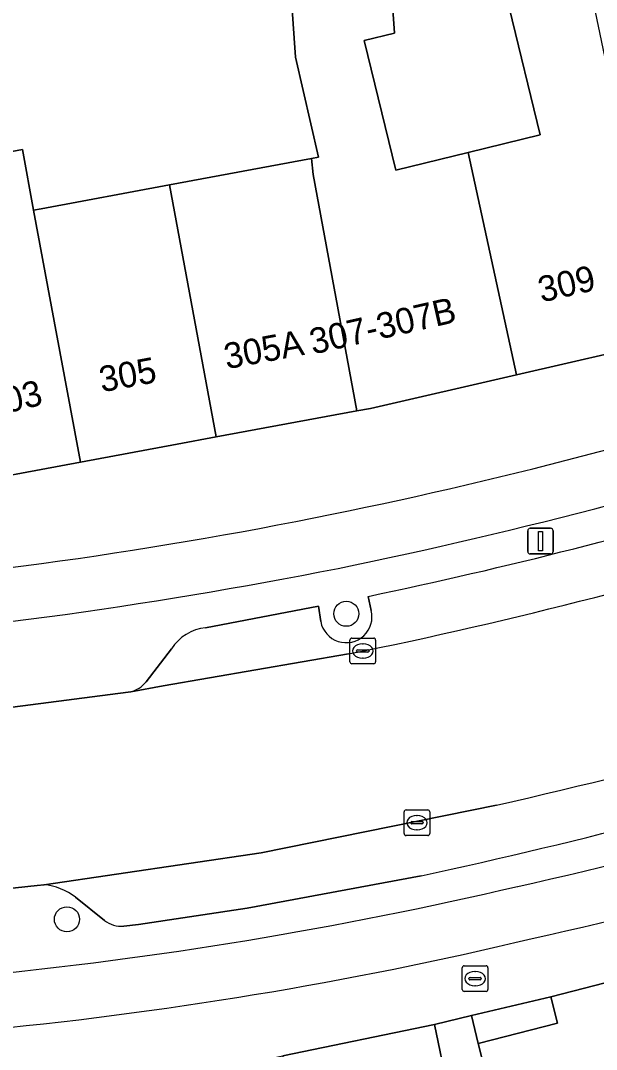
# Model space of a CAD drawing. Extents: x 163008 to 163854, y 382777 to 383982.
# Drawn here: x 163332.98 to 163355.44, y 383610.94 to 383651.06 of the extents above; entities that cross this region are included whole.
import ezdxf

# ---------------------------------------------------------------- set-up
doc = ezdxf.new("R2010")
doc.units = 0
for name, color, linetype in [('IMGEO_Berm_open', 7, 'Continuous'), ('IMGEO_Boom', 7, 'Continuous'), ('IMGEO_Brandkraan', 7, 'Continuous'), ('IMGEO_Erf', 7, 'Continuous'), ('IMGEO_Fietspad_open', 7, 'Continuous'), ('IMGEO_Kolk', 7, 'Continuous'), ('IMGEO_Lichtmast', 7, 'Continuous'), ('IMGEO_Pand', 7, 'Continuous'), ('IMGEO_Pand_nummerreeks', 7, 'Continuous'), ('IMGEO_Parkeervlak_open', 7, 'Continuous'), ('IMGEO_Rijbaan_lokaal_gesloten', 7, 'Continuous'), ('IMGEO_Verkeerseiland_open', 7, 'Continuous'), ('IMGEO_Voetpad_open', 7, 'Continuous')]:
    doc.layers.add(name, color=color, linetype=linetype)

msp = doc.modelspace()

# ---------------------------------------------------------------- linework, layer by layer
at = {"layer": 'IMGEO_Berm_open'}
for points in [[(163348.596, 383617.712), (163341.819, 383616.448), (163337.572, 383615.81), (163337.002, 383615.75)], [(163333.893, 383617.363), (163333.63, 383617.336), (163329.867, 383616.93)], [(163336.248, 383615.972), (163335.121, 383616.876)]]:
    msp.add_lwpolyline(points, dxfattribs=at)
for centre, radius, start, end in [((163313.351, 383792.85), 179.834, 282.52936, 289.29543), ((163299.977, 383842.201), 229.694, 282.22014, 287.03833), ((163315.488, 383774.689), 161.652, 275.55528, 283.18635), ((163333.699, 383615.083), 2.288, 51.5915, 85.144), ((163336.897, 383616.784), 1.039, 231.3668, 275.8212)]:
    msp.add_arc(centre, radius, start, end, dxfattribs=at)
at = {"layer": 'IMGEO_Boom'}
for centre in [(163345.681, 383627.929), (163334.788, 383616.016)]:
    msp.add_circle(centre, 0.489, dxfattribs=at)
at = {"layer": 'IMGEO_Brandkraan'}
for p, q in [((163350.279, 383614.203), (163351.131, 383614.203)), ((163350.204, 383613.277), (163350.204, 383614.129)), ((163350.692, 383613.983), (163350.717, 383613.983)), ((163351.205, 383614.129), (163351.205, 383613.277)), ((163350.463, 383613.697), (163350.463, 383613.709)), ((163350.901, 383613.66), (163350.503, 383613.66)), ((163350.506, 383613.746), (163350.904, 383613.746)), ((163350.715, 383613.423), (163350.69, 383613.423)), ((163350.947, 383613.709), (163350.947, 383613.697)), ((163351.131, 383613.203), (163350.279, 383613.203))]:
    msp.add_line(p, q, dxfattribs=at)
for points in [[(163350.279, 383614.203), (163351.131, 383614.203)], [(163350.204, 383613.277), (163350.204, 383614.129)], [(163351.205, 383614.129), (163351.205, 383613.277)], [(163351.131, 383613.203), (163350.279, 383613.203)]]:
    msp.add_lwpolyline(points, dxfattribs=at)
for centre, radius, start, end in [((163350.281, 383614.127), 0.0765, 91.552, 178.448), ((163350.281, 383614.127), 0.0765, 91.552, 178.448), ((163351.129, 383614.127), 0.0765, 1.552, 88.448), ((163351.129, 383614.127), 0.0765, 1.552, 88.448), ((163350.503, 383613.706), 0.0403, 85.8775, 175.7526), ((163350.5, 383613.696), 0.0366, 178.938, 274.7102), ((163350.904, 383613.703), 0.043, 264.8664, 352.4533), ((163350.908, 383613.708), 0.0386, 1.7309, 96.639), ((163350.281, 383613.279), 0.0765, 181.552, 268.448), ((163350.281, 383613.279), 0.0765, 181.552, 268.448), ((163351.129, 383613.279), 0.0765, 271.552, 358.448), ((163351.129, 383613.279), 0.0765, 271.552, 358.448)]:
    msp.add_arc(centre, radius, start, end, dxfattribs=at)
for centre, major_axis, ratio, start_param, end_param in [((163350.691, 383613.703), (-0.387, 0.002), 0.722429, 4.712389, 7.853982), ((163350.716, 383613.703), (-0.39, 0.002), 0.717154, 1.570796, 4.712389)]:
    msp.add_ellipse(centre, major_axis=major_axis, ratio=ratio, start_param=start_param, end_param=end_param, dxfattribs=at)
at = {"layer": 'IMGEO_Erf'}
for points in [[(163347.179, 383655.914), (163347.558, 383650.575), (163346.377, 383650.286), (163347.612, 383645.225), (163350.432, 383645.913), (163353.241, 383646.599), (163352.027, 383651.575)], [(163328.056, 383651.667), (163328.841, 383646.472), (163328.344, 383646.379), (163328.5, 383645.187), (163333.051, 383646.037), (163333.49, 383643.668), (163333.786, 383643.723), (163338.782, 383644.65), (163344.324, 383645.677), (163344.602, 383645.729), (163343.704, 383649.634), (163343.321, 383655.027)]]:
    msp.add_lwpolyline(points, dxfattribs=at)
msp.add_lwpolyline([(163353.654, 383612.992), (163350.565, 383612.261), (163350.821, 383611.177), (163353.916, 383611.967)], close=True, dxfattribs=at)
at = {"layer": 'IMGEO_Fietspad_open'}
for centre, radius, start, end in [((163307.878, 383814.263), 186.216, 281.53486, 288.13482), ((163307.256, 383816.661), 190.803, 281.51913, 288.10425), ((163310.315, 383802.759), 174.457, 273.96756, 281.5063), ((163309.315, 383811.068), 184.914, 274.10663, 281.23998), ((163313.351, 383792.85), 179.834, 282.52936, 289.29543), ((163313.597, 383792.234), 181.287, 282.5314, 289.29388), ((163315.488, 383774.689), 161.652, 275.55528, 283.18635), ((163316.674, 383766.872), 155.881, 275.32008, 283.45028)]:
    msp.add_arc(centre, radius, start, end, dxfattribs=at)
at = {"layer": 'IMGEO_Kolk'}
for p, q in [((163345.825, 383626.052), (163345.825, 383626.904)), ((163345.9, 383626.978), (163346.752, 383626.978)), ((163346.313, 383626.758), (163346.338, 383626.758)), ((163346.826, 383626.904), (163346.826, 383626.052)), ((163346.084, 383626.472), (163346.084, 383626.484)), ((163346.522, 383626.435), (163346.124, 383626.435)), ((163346.127, 383626.521), (163346.525, 383626.521)), ((163346.568, 383626.484), (163346.568, 383626.472)), ((163346.752, 383625.978), (163345.9, 383625.978)), ((163346.336, 383626.198), (163346.311, 383626.198)), ((163347.937, 383619.356), (163347.937, 383620.208)), ((163348.012, 383620.282), (163348.864, 383620.282)), ((163348.938, 383620.208), (163348.938, 383619.356)), ((163348.196, 383619.776), (163348.196, 383619.788)), ((163348.239, 383619.825), (163348.637, 383619.825)), ((163348.425, 383620.062), (163348.45, 383620.062)), ((163348.68, 383619.788), (163348.68, 383619.776)), ((163348.634, 383619.739), (163348.236, 383619.739)), ((163348.448, 383619.502), (163348.423, 383619.502)), ((163348.864, 383619.282), (163348.012, 383619.282))]:
    msp.add_line(p, q, dxfattribs=at)
for points in [[(163345.825, 383626.052), (163345.825, 383626.904)], [(163345.9, 383626.978), (163346.752, 383626.978)], [(163346.826, 383626.904), (163346.826, 383626.052)], [(163346.752, 383625.978), (163345.9, 383625.978)], [(163347.937, 383619.356), (163347.937, 383620.208)], [(163348.012, 383620.282), (163348.864, 383620.282)], [(163348.938, 383620.208), (163348.938, 383619.356)], [(163348.864, 383619.282), (163348.012, 383619.282)]]:
    msp.add_lwpolyline(points, dxfattribs=at)
for centre, radius, start, end in [((163345.902, 383626.902), 0.0765, 91.552, 178.448), ((163345.902, 383626.902), 0.0765, 91.552, 178.448), ((163346.75, 383626.902), 0.0765, 1.552, 88.448), ((163346.75, 383626.902), 0.0765, 1.552, 88.448), ((163346.124, 383626.481), 0.0403, 85.8775, 175.7526), ((163346.121, 383626.471), 0.0366, 178.938, 274.7102), ((163346.525, 383626.478), 0.043, 264.8664, 352.4533), ((163346.529, 383626.483), 0.0386, 1.7309, 96.639), ((163345.902, 383626.054), 0.0765, 181.552, 268.448), ((163345.902, 383626.054), 0.0765, 181.552, 268.448), ((163346.75, 383626.054), 0.0765, 271.552, 358.448), ((163346.75, 383626.054), 0.0765, 271.552, 358.448), ((163348.014, 383620.206), 0.0765, 91.552, 178.448), ((163348.014, 383620.206), 0.0765, 91.552, 178.448), ((163348.862, 383620.206), 0.0765, 1.552, 88.448), ((163348.862, 383620.206), 0.0765, 1.552, 88.448), ((163348.236, 383619.785), 0.0403, 85.8775, 175.7526), ((163348.641, 383619.787), 0.0386, 1.7309, 96.639), ((163348.233, 383619.775), 0.0366, 178.938, 274.7102), ((163348.637, 383619.782), 0.043, 264.8664, 352.4533), ((163348.014, 383619.358), 0.0765, 181.552, 268.448), ((163348.014, 383619.358), 0.0765, 181.552, 268.448), ((163348.862, 383619.358), 0.0765, 271.552, 358.448), ((163348.862, 383619.358), 0.0765, 271.552, 358.448)]:
    msp.add_arc(centre, radius, start, end, dxfattribs=at)
for centre, major_axis, ratio, start_param, end_param in [((163346.312, 383626.478), (-0.387, 0.002), 0.722429, 4.712389, 7.853982), ((163346.337, 383626.478), (-0.39, 0.002), 0.717154, 1.570796, 4.712389), ((163348.424, 383619.782), (-0.387, 0.002), 0.722429, 4.712389, 7.853982), ((163348.449, 383619.782), (-0.39, 0.002), 0.717154, 1.570796, 4.712389)]:
    msp.add_ellipse(centre, major_axis=major_axis, ratio=ratio, start_param=start_param, end_param=end_param, dxfattribs=at)
at = {"layer": 'IMGEO_Lichtmast'}
for p, q in [((163352.756, 383630.361), (163352.756, 383631.161)), ((163352.756, 383631.161), (163352.756, 383630.361)), ((163352.856, 383631.261), (163353.646, 383631.261)), ((163353.646, 383631.261), (163352.856, 383631.261)), ((163353.746, 383631.161), (163353.746, 383630.361)), ((163353.746, 383630.361), (163353.746, 383631.161)), ((163353.646, 383630.261), (163352.856, 383630.261)), ((163352.856, 383630.261), (163353.646, 383630.261))]:
    msp.add_line(p, q, dxfattribs=at)
msp.add_lwpolyline([(163353.176, 383631.136), (163353.326, 383631.136), (163353.326, 383630.386), (163353.176, 383630.386), (163353.176, 383631.136)], dxfattribs=at)
for centre, start, end in [((163352.856, 383631.161), 90, 180), ((163352.856, 383631.161), 90, 180), ((163353.646, 383631.161), 0, 90), ((163353.646, 383631.161), 360, 90), ((163352.856, 383630.361), 180, 270), ((163352.856, 383630.361), 180, 270), ((163353.646, 383630.361), 270, 0), ((163353.646, 383630.361), 270, 0)]:
    msp.add_arc(centre, 0.1, start, end, dxfattribs=at)
at = {"layer": 'IMGEO_Pand'}
for points in [[(163355.206, 383652.351), (163354.391, 383655.691), (163354.04, 383657.131), (163351.001, 383656.362), (163352.027, 383651.575), (163353.241, 383646.599), (163350.432, 383645.913), (163352.32, 383637.251), (163358.082, 383638.578)], [(163346.63, 383635.94), (163352.32, 383637.251), (163350.432, 383645.913), (163347.612, 383645.225), (163346.377, 383650.286), (163347.558, 383650.575), (163347.179, 383655.914), (163343.321, 383655.027), (163343.704, 383649.634), (163344.602, 383645.729), (163344.324, 383645.677), (163344.388, 383645.061), (163346.094, 383635.841)], [(163333.49, 383643.668), (163333.051, 383646.037), (163328.5, 383645.187), (163328.913, 383642.033), (163330.292, 383642.274), (163331.65, 383635), (163329.891, 383634.668), (163330.14, 383632.885), (163335.311, 383633.844), (163334.292, 383639.334)], [(163344.324, 383645.677), (163338.782, 383644.65), (163340.602, 383634.824), (163346.094, 383635.841), (163344.388, 383645.061)], [(163338.782, 383644.65), (163333.786, 383643.723), (163333.49, 383643.668), (163334.292, 383639.334), (163335.311, 383633.844), (163339.083, 383634.543), (163340.602, 383634.824)], [(163356.638, 383613.754), (163353.654, 383612.992), (163353.916, 383611.967), (163350.821, 383611.177), (163352.063, 383606.318), (163353.029, 383602.569), (163353.995, 383598.804), (163360.037, 383600.352), (163359.101, 383604.12)], [(163350.132, 383607.024), (163349.117, 383611.919), (163343.211, 383610.694), (163344.503, 383601.195), (163345.048, 383597.191), (163346.529, 383585.95), (163349.626, 383586.251), (163350.656, 383586.351), (163348.475, 383597.823), (163347.477, 383603.072), (163350.816, 383603.727)]]:
    msp.add_lwpolyline(points, close=True, dxfattribs=at)
at = {"layer": 'IMGEO_Parkeervlak_open'}
for points in [[(163346.536, 383628.608), (163346.651, 383628.062)], [(163344.687, 383627.624), (163344.595, 383628.23), (163340.195, 383627.383)], [(163337.276, 383624.887), (163338.537, 383625.114), (163345.766, 383626.362)], [(163338.868, 383626.564), (163337.872, 383625.281)], [(163351.544, 383620.472), (163342.362, 383618.612), (163333.893, 383617.363)], [(163337.002, 383615.75), (163337.572, 383615.81), (163341.819, 383616.448), (163348.596, 383617.712)], [(163335.121, 383616.876), (163336.248, 383615.972)]]:
    msp.add_lwpolyline(points, dxfattribs=at)
for centre, radius, start, end in [((163307.319, 383816.196), 191.643, 281.80802, 286.72741), ((163309.048, 383808.167), 185.476, 281.41819, 287.50768), ((163345.676, 383627.809), 1.007, 190.6172, 14.5269), ((163340.374, 383625.608), 1.784, 95.766, 147.5983), ((163313.049, 383792.858), 176.632, 282.58799, 289.26685), ((163337.038, 383625.896), 1.036, 283.3045, 323.6308), ((163299.977, 383842.201), 229.694, 282.22014, 287.03833), ((163333.699, 383615.083), 2.288, 51.5915, 85.144), ((163336.897, 383616.784), 1.039, 231.3668, 275.8212)]:
    msp.add_arc(centre, radius, start, end, dxfattribs=at)
at = {"layer": 'IMGEO_Rijbaan_lokaal_gesloten'}
for points in [[(163345.766, 383626.362), (163338.537, 383625.114), (163337.276, 383624.887), (163337.175, 383624.869), (163332.67, 383624.292), (163332.53, 383624.277), (163332.278, 383624.25)], [(163329.867, 383616.93), (163333.63, 383617.336), (163333.893, 383617.363), (163342.362, 383618.612), (163351.544, 383620.472)]]:
    msp.add_lwpolyline(points, dxfattribs=at)
for centre, radius, start, end in [((163309.048, 383808.167), 185.476, 281.41819, 287.50768), ((163313.049, 383792.858), 176.632, 282.58799, 289.26685)]:
    msp.add_arc(centre, radius, start, end, dxfattribs=at)
at = {"layer": 'IMGEO_Verkeerseiland_open'}
for points in [[(163346.651, 383628.062), (163346.536, 383628.608)], [(163340.195, 383627.383), (163344.595, 383628.23)], [(163344.595, 383628.23), (163344.687, 383627.624)], [(163337.872, 383625.281), (163338.868, 383626.564)], [(163332.53, 383624.277), (163332.67, 383624.292), (163337.175, 383624.869), (163337.276, 383624.887)]]:
    msp.add_lwpolyline(points, dxfattribs=at)
for centre, radius, start, end in [((163307.256, 383816.661), 190.803, 281.51913, 288.10425), ((163307.319, 383816.196), 191.643, 281.80802, 286.72741), ((163309.315, 383811.068), 184.914, 274.10663, 281.23998), ((163345.676, 383627.809), 1.007, 190.6172, 14.5269), ((163340.374, 383625.608), 1.784, 95.766, 147.5983), ((163337.038, 383625.896), 1.036, 283.3045, 323.6308)]:
    msp.add_arc(centre, radius, start, end, dxfattribs=at)
at = {"layer": 'IMGEO_Voetpad_open'}
for points in [[(163391.293, 383652.647), (163385.202, 383649.625), (163382.429, 383648.207), (163382.104, 383648.061), (163380.244, 383647.215), (163377.206, 383645.836), (163371.611, 383643.322), (163368.67, 383642.006), (163366.479, 383641.026), (163364.83, 383640.415), (163362.075, 383639.662), (163358.285, 383638.625), (163358.082, 383638.578), (163352.32, 383637.251), (163346.63, 383635.94), (163346.094, 383635.841), (163340.602, 383634.824), (163339.083, 383634.543), (163335.311, 383633.844), (163330.14, 383632.885), (163322.919, 383631.791), (163316.025, 383630.746), (163310.254, 383630.377)], [(163307.873, 383605.976), (163313.803, 383606.372), (163316.942, 383606.581), (163320.713, 383606.972), (163324.313, 383607.481), (163324.354, 383607.195), (163326.209, 383607.457), (163326.191, 383607.587), (163326.325, 383607.606), (163326.461, 383607.626), (163326.476, 383607.52), (163328.438, 383607.798), (163328.402, 383608.057), (163332.084, 383608.578), (163334.834, 383608.957), (163343.211, 383610.694), (163349.117, 383611.919), (163350.565, 383612.261), (163353.654, 383612.992), (163356.638, 383613.754)], [(163355.86, 383588.535), (163355.242, 383590.38), (163353.673, 383597.816), (163353.995, 383598.804), (163353.029, 383602.569), (163352.063, 383606.318), (163350.821, 383611.177), (163350.565, 383612.261), (163349.117, 383611.919), (163350.132, 383607.024), (163350.816, 383603.727), (163351.059, 383602.555), (163354.225, 383587.155), (163361.36, 383588.202)]]:
    msp.add_lwpolyline(points, dxfattribs=at)
for centre, radius, start, end in [((163307.878, 383814.263), 186.216, 281.53486, 288.13482), ((163310.315, 383802.759), 174.457, 273.96756, 281.5063), ((163313.597, 383792.234), 181.287, 282.5314, 289.29388), ((163316.674, 383766.872), 155.881, 275.32008, 283.45028)]:
    msp.add_arc(centre, radius, start, end, dxfattribs=at)

# ---------------------------------------------------------------- texts
at = {"layer": 'IMGEO_Pand_nummerreeks'}
for s, rotation, p in [('309', 12.966, (163353.292, 383640.063)), ('307-307B', 12.7605, (163344.376, 383638.036)), ('305A', 10.4911, (163341.013, 383637.463)), ('305', 10.4909, (163336.145, 383636.562)), ('303', 13.6364, (163331.729, 383635.568))]:
    msp.add_text(s, height=1, rotation=rotation, dxfattribs=at).set_placement(p)

doc.saveas('drawing.dxf')
